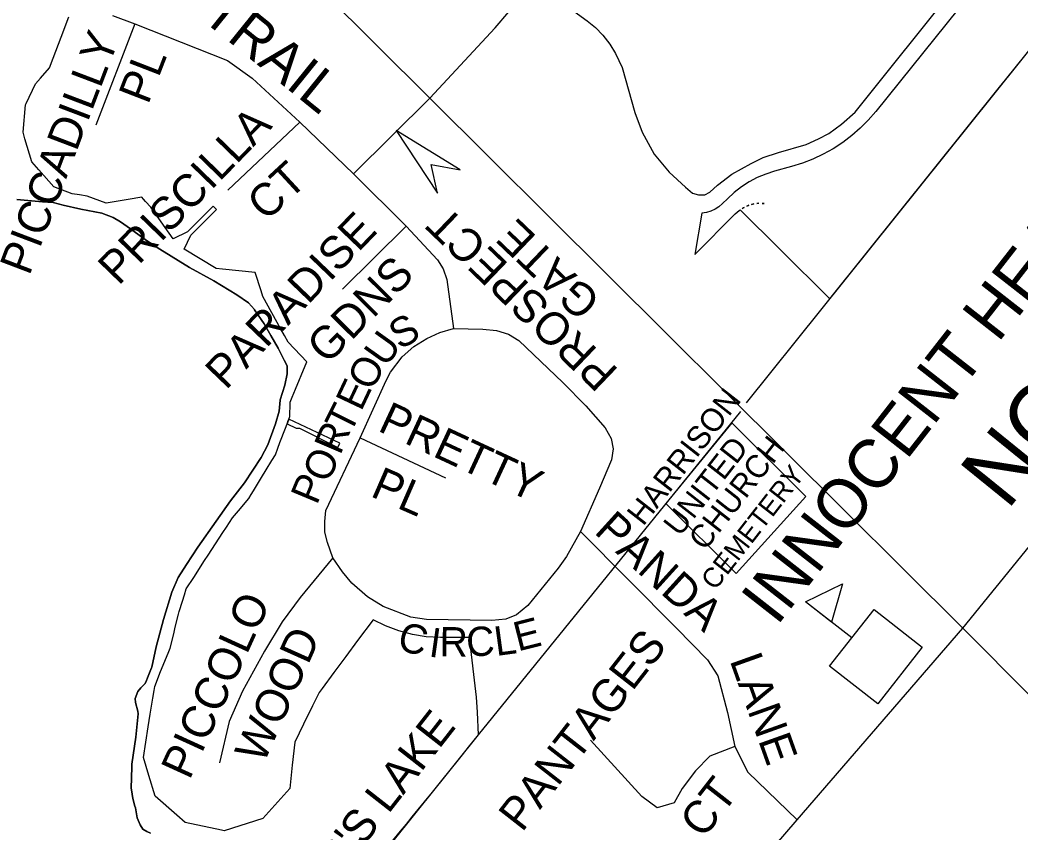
# Model space of a CAD drawing. Extents: x 586326 to 623965, y 4819854 to 4857850.
# Drawn here: x 601930 to 602544, y 4844666 to 4845165 of the extents above; entities that cross this region are included whole.
import ezdxf

# ---------------------------------------------------------------- set-up
doc = ezdxf.new("R2010")
doc.units = 0
for name, color, linetype in [('Cemeteries', 7, 'Continuous'), ('Lots_Concessions', 7, 'Continuous'), ('Major Rds and Hwys', 7, 'Continuous'), ('Minor Rd Lbls', 7, 'Continuous'), ('Minor Rds', 7, 'Continuous'), ('Park Lbls', 7, 'Continuous'), ('Park Outlines', 7, 'Continuous'), ('Proposed Secondary Rds', 7, 'Continuous'), ('School Syms_Lbls', 7, 'Continuous'), ('Secondary Rds Lbls', 7, 'Continuous')]:
    doc.layers.add(name, color=color, linetype=linetype)

msp = doc.modelspace()

# ---------------------------------------------------------------- linework, layer by layer
at = {"layer": 'Cemeteries'}
for p, q in [((602366.86, 4844917.74), (602326.27, 4844868.24)), ((602412.25, 4844872.54), (602366.86, 4844917.74)), ((602369.53, 4844825.21), (602412.25, 4844872.54)), ((602326.27, 4844868.24), (602369.53, 4844825.21))]:
    msp.add_line(p, q, dxfattribs=at)
at = {"layer": 'Lots_Concessions'}
for p, q in [((602375.77, 4844929.86), (602572.46, 4845175.07)), ((602211.35, 4844726.11), (602372.44, 4844924.69)), ((602158.74, 4844660.89), (602211.35, 4844726.11))]:
    msp.add_line(p, q, dxfattribs=at)
at = {"layer": 'Major Rds and Hwys'}
for points in [[(602181.3, 4845116.88), (601918.88, 4845377.93)], [(602508.76, 4844791.6), (602181.3, 4845116.88)], [(602759.59, 4844539.78), (602508.76, 4844791.6)]]:
    msp.add_lwpolyline(points, dxfattribs=at)
at = {"layer": 'Minor Rd Lbls'}
msp.add_lwpolyline([(602199.96, 4845072.96), (602160.76, 4845097.22), (602186, 4845058.64), (602182.24, 4845076.27)], close=True, dxfattribs=at)
at = {"layer": 'Minor Rds'}
for points in [[(602181.3, 4845116.88), (602221.46, 4845160.06), (602229.84, 4845169.94), (602237.72, 4845179.24), (602242.86, 4845187.74)], [(602267.61, 4845171.96), (602277.99, 4845164.51), (602283.12, 4845160.28), (602287.69, 4845155.6), (602291.85, 4845150.13), (602295.41, 4845144.46), (602299.58, 4845135.87), (602307.22, 4845108.15), (602311.81, 4845096.12), (602319.21, 4845082.57), (602328.3, 4845071.48), (602338.41, 4845062.25), (602342.71, 4845058.66), (602346.33, 4845057.61), (602350.18, 4845057.71), (602353.36, 4845059.22), (602358.07, 4845063.54), (602366.84, 4845070.23), (602378.73, 4845076.92), (602386.15, 4845080.45), (602395.49, 4845083.59), (602412.44, 4845088.52), (602420.01, 4845091.96), (602426.45, 4845095.37), (602434.11, 4845100.92), (602442.55, 4845108.31), (602504.99, 4845186.52)], [(601986.44, 4845167.75), (602000.11, 4845162.66)], [(602000.11, 4845162.66), (601976.13, 4845100.45)], [(602000.11, 4845162.66), (602057.01, 4845140.09), (602072.27, 4845129.28), (602101.51, 4845102.26)], [(602134.57, 4845070.47), (602181.3, 4845116.88)], [(602101.51, 4845102.26), (602057.22, 4845060.49)], [(602101.51, 4845102.26), (602134.57, 4845070.47)], [(602134.57, 4845070.47), (602166.81, 4845038.33)], [(602166.81, 4845038.33), (602127.73, 4844999.78)], [(602166.81, 4845038.33), (602186.07, 4845017.7), (602189.54, 4845012.13), (602191.79, 4845005.62), (602195.81, 4844975.5)], [(602138.57, 4844908.42), (602154.45, 4844943.72), (602157.22, 4844948.7), (602164.43, 4844958.19), (602171.44, 4844964.48), (602179.45, 4844969.36), (602187.48, 4844973.18), (602195.81, 4844975.5)], [(602195.81, 4844975.5), (602213.89, 4844975.24), (602222.38, 4844974.28), (602229.73, 4844972.11), (602235.98, 4844968.28), (602263.14, 4844942.36), (602277.18, 4844928.15), (602289.04, 4844914.59), (602292.8, 4844908.13), (602294.06, 4844901.67), (602293, 4844894.94), (602285.47, 4844877.5), (602273.85, 4844851.06)], [(602121.78, 4844834.75), (602118.48, 4844844.25), (602116.89, 4844850.54), (602116.78, 4844857.14), (602117.43, 4844863.87), (602138.57, 4844908.42)], [(602138.57, 4844908.42), (602190.89, 4844883.93)], [(602273.85, 4844851.06), (602265.23, 4844835.72), (602260.22, 4844828.5), (602241.45, 4844805.55), (602234.61, 4844799.76), (602227.97, 4844797.17), (602219.53, 4844796.39), (602179.4, 4844796.87), (602169.73, 4844798.43), (602152.66, 4844805.01), (602143.1, 4844810.94), (602133.41, 4844819.35), (602127.67, 4844826.15), (602121.78, 4844834.75)], [(602273.85, 4844851.06), (602332.93, 4844791.6), (602351.8, 4844772.23), (602358.26, 4844762.3), (602364.22, 4844739.95), (602368.69, 4844719.09)], [(602121.78, 4844834.75), (602101.69, 4844810.42), (602090.73, 4844795.58), (602079.85, 4844777.59), (602066.35, 4844753.01), (602058.13, 4844734.36), (602052.25, 4844708.97)], [(602368.69, 4844719.09), (602353.29, 4844713.13), (602344.6, 4844704.04), (602336.4, 4844693.26), (602331.44, 4844684.32), (602321, 4844681.34), (602311.57, 4844688.29), (602280.12, 4844722.88)], [(602368.69, 4844719.09), (602376.64, 4844703.19), (602406.93, 4844673.89)]]:
    msp.add_lwpolyline(points, dxfattribs=at)
at = {"layer": 'Park Outlines'}
for points in [[(602513.34, 4845181.29), (602455.22, 4845108.85), (602450.66, 4845103.56), (602445.74, 4845098.59), (602440.49, 4845093.99), (602434.93, 4845089.76), (602429.09, 4845085.93), (602422.99, 4845082.52), (602416.67, 4845079.54), (602410.16, 4845077.01), (602403.48, 4845074.94), (602393.09, 4845072.11), (602387.7, 4845070.39), (602382.49, 4845068.21), (602377.49, 4845065.59), (602372.73, 4845062.54), (602368.26, 4845059.09), (602364.1, 4845055.26), (602361.06, 4845052.21), (602358.93, 4845050.35), (602356.55, 4845048.81), (602353.98, 4845047.62), (602351.26, 4845046.81), (602348.46, 4845046.39), (602344.12, 4845021.06), (602368.93, 4845045.98), (602371.37, 4845048.09), (602372.01, 4845048.5), (602396.56, 4845024.05), (602427.01, 4844993.73), (602470.05, 4845047.38), (602531.34, 4845123.8), (602534.89, 4845128.23), (602559.41, 4845158.79)], [(602158.73, 4844661.2), (602163.39, 4844666.94), (602166.97, 4844671.37), (602170.56, 4844675.79), (602174.15, 4844680.22), (602178.06, 4844685.04), (602182.92, 4844691.03), (602200.67, 4844712.94), (602206.02, 4844719.53), (602211.35, 4844726.11), (602210.61, 4844740.02), (602210.12, 4844749.22), (602205.72, 4844785.89), (602187.83, 4844785.86), (602179.2, 4844786.32), (602170.65, 4844787.67), (602162.3, 4844789.89), (602154.21, 4844792.96), (602146.48, 4844796.84), (602137, 4844784.06), (602129.74, 4844774.27), (602122.48, 4844764.48), (602115.21, 4844754.69), (602113.35, 4844752.17), (602109.31, 4844743.9), (602103.86, 4844732.76), (602098.42, 4844721.61), (602096.87, 4844707.59), (602095.27, 4844693.22), (602078.74, 4844674.89), (602054.99, 4844667.22), (602053.47, 4844667.54), (602031, 4844672.26), (602025.86, 4844676.8), (602012.63, 4844688.49), (602008.75, 4844701.28), (602005.41, 4844712.3), (602008.38, 4844730.98), (602009.63, 4844738.82), (602011.21, 4844748.73), (602011.96, 4844753.43), (602012.36, 4844755.92), (602016.03, 4844764.99), (602020.6, 4844776.31), (602021.84, 4844779.37), (602024.02, 4844788.16), (602025.02, 4844792.18), (602027.03, 4844800.23), (602027.44, 4844801.9), (602029.37, 4844808.1), (602030.58, 4844812.02), (602031.73, 4844815.73), (602036.33, 4844822.79), (602043.05, 4844833.1), (602045.29, 4844836.53), (602049.77, 4844843.41), (602054.25, 4844850.28), (602056.49, 4844853.72), (602060.17, 4844859.38), (602063.84, 4844863.73), (602070.12, 4844871.2), (602071.56, 4844873.58), (602073.02, 4844875.99), (602077.93, 4844884.06), (602080.86, 4844888.88), (602084.28, 4844894.51), (602086.47, 4844898.12), (602087.97, 4844902.08), (602089.31, 4844905.62), (602092.66, 4844914.48), (602093.64, 4844917.05), (602094.44, 4844919.17), (602094.72, 4844919.91), (602095.13, 4844921), (602095.31, 4844921.48), (602095.53, 4844929.76), (602095.55, 4844930.4), (602096.83, 4844933.45), (602098.88, 4844938.33), (602101.39, 4844944.32), (602102.4, 4844946.72), (602105.9, 4844955.06), (602094.38, 4844967.15), (602092.14, 4844971.19), (602089.89, 4844975.24), (602078.76, 4844995.25), (602077.68, 4844998.71), (602074.17, 4845009.91), (602054.11, 4845011.97), (602050.13, 4845012.38), (602030.49, 4845024.34), (602034.65, 4845032.84), (602050.35, 4845048.6), (602049.22, 4845049.63), (602048.19, 4845050.76), (602032.5, 4845035), (602023.77, 4845030.55), (602023.77, 4845030.55), (602009.9, 4845049.96), (602006.65, 4845053.59), (602005.45, 4845054.93), (602004.37, 4845056.15), (601995.98, 4845054.74), (601982.53, 4845052.47), (601970.79, 4845056.91), (601966.23, 4845057.54), (601961.67, 4845058.16), (601950.45, 4845062.54), (601941.16, 4845073), (601936.84, 4845077.85), (601932.66, 4845092.07), (601931.48, 4845096.1), (601933.05, 4845112.81), (601933.5, 4845113.77), (601939.18, 4845125.84), (601942.16, 4845129.24), (601947.76, 4845135.62), (601950.03, 4845141.6), (601954.86, 4845154.34), (601959.65, 4845166.96)], [(602009.69, 4844665.83), (602007.5, 4844666.79), (602005.16, 4844668.22), (602003.42, 4844670.91), (602001.66, 4844675.15), (602000.51, 4844681.33), (602000.23, 4844682.43), (601999.03, 4844687.08), (601998.06, 4844692.32), (601997.85, 4844693.45), (601998.28, 4844706.34), (601998.34, 4844708.15), (602000.81, 4844724.79), (602002.26, 4844738.94), (602002.02, 4844740.66), (602000.51, 4844745.91), (602000.36, 4844748.43), (602002.02, 4844752.66), (602003.83, 4844755.06), (602006.41, 4844757.56), (602007.25, 4844759.53), (602007.95, 4844761.19), (602010.43, 4844767.19), (602010.54, 4844767.68), (602013.22, 4844780.16), (602017.71, 4844796.98), (602022.89, 4844813.8), (602026.83, 4844822.64), (602031.94, 4844830.76), (602038.76, 4844841.36), (602050.11, 4844857.28), (602058.91, 4844869.82), (602067.42, 4844880.85), (602077.76, 4844896.34), (602081.94, 4844904.14), (602086.5, 4844916.96), (602088.83, 4844924.8), (602089.48, 4844931.54), (602089.48, 4844931.6), (602089.49, 4844931.61), (602089.51, 4844931.82), (602092.25, 4844940.88), (602093.64, 4844947.71), (602093.64, 4844952.68), (602091.79, 4844956.14), (602088.13, 4844963.53), (602083.65, 4844971.2), (602079.61, 4844978.54), (602073.67, 4844987.13), (602073.61, 4844987.2), (602070.01, 4844991.38), (602062.87, 4844996.34), (602048.73, 4845004.82), (602033.8, 4845012.96), (602015.43, 4845024.27), (602007.42, 4845029.59), (601997.6, 4845036.71), (601991.38, 4845040.97), (601986.82, 4845043.64), (601979.86, 4845046.29), (601966.91, 4845048.79), (601956.19, 4845051.24), (601950, 4845052.99), (601943.4, 4845053.41), (601927.68, 4845054.73)], [(601927.68, 4845054.73), (601943.4, 4845053.41), (601950, 4845052.99), (601956.19, 4845051.24), (601966.91, 4845048.79), (601979.86, 4845046.29), (601986.82, 4845043.64), (601991.38, 4845040.97), (601997.6, 4845036.71), (602007.42, 4845029.59), (602015.43, 4845024.27), (602033.8, 4845012.96), (602048.73, 4845004.82), (602062.87, 4844996.34), (602070.01, 4844991.38), (602073.61, 4844987.2), (602073.67, 4844987.13), (602079.61, 4844978.54), (602083.65, 4844971.2), (602088.13, 4844963.53), (602091.79, 4844956.14), (602093.64, 4844952.68), (602093.64, 4844947.71), (602092.25, 4844940.88), (602089.51, 4844931.82), (602089.49, 4844931.61), (602089.48, 4844931.6), (602089.48, 4844931.54), (602088.83, 4844924.8), (602086.5, 4844916.96), (602081.94, 4844904.14), (602077.76, 4844896.34), (602067.42, 4844880.85), (602058.91, 4844869.82), (602050.11, 4844857.28), (602038.76, 4844841.36), (602031.94, 4844830.76), (602026.83, 4844822.64), (602022.89, 4844813.8), (602017.71, 4844796.98), (602013.22, 4844780.16), (602010.54, 4844767.68), (602010.43, 4844767.19), (602007.95, 4844761.19), (602007.25, 4844759.53), (602006.41, 4844757.56), (602003.83, 4844755.06), (602002.02, 4844752.66), (602000.36, 4844748.43), (602000.51, 4844745.91), (602002.02, 4844740.66), (602002.26, 4844738.94), (602000.81, 4844724.79), (601998.34, 4844708.15), (601998.28, 4844706.34), (601997.85, 4844693.45), (601998.06, 4844692.32), (601999.03, 4844687.08), (602000.23, 4844682.43), (602000.51, 4844681.33), (602001.66, 4844675.15), (602003.42, 4844670.91), (602005.16, 4844668.22), (602007.5, 4844666.79), (602009.69, 4844665.83)]]:
    msp.add_lwpolyline(points, dxfattribs=at)
for points in [[(602373.14, 4845049.22), (602374.09, 4845049.83), (602374.37, 4845049.95)], [(602375.98, 4845050.67), (602377.04, 4845051.14), (602377.27, 4845051.21)], [(602379.02, 4845051.7), (602380.15, 4845052.02), (602380.33, 4845052.04)], [(602382.22, 4845052.28), (602383.35, 4845052.42), (602383.47, 4845052.42)], [(602386.64, 4845052.35), (602385.58, 4845052.38), (602386.58, 4845052.36)], [(602124.84, 4844902.47), (602126.13, 4844905.23), (602094.72, 4844919.91), (602093.64, 4844917.05), (602099.17, 4844914.47), (602101.26, 4844914.46)]]:
    msp.add_lwpolyline(points, close=True, dxfattribs=at)
at = {"layer": 'Proposed Secondary Rds'}
for points in [[(602508.76, 4844791.6), (602836.38, 4845194.42), (602932.94, 4845313.14)], [(602406.93, 4844673.89), (602508.76, 4844791.6)], [(602265.37, 4844509.48), (602406.93, 4844673.89)]]:
    msp.add_lwpolyline(points, dxfattribs=at)
at = {"layer": 'School Syms_Lbls'}
msp.add_line((602440.54, 4844785.68), (602412.13, 4844807.88), dxfattribs=at)
for points in [[(602412.13, 4844807.88), (602434.9, 4844818.91), (602427.99, 4844795.41)], [(602426.9, 4844768.23), (602454.17, 4844803.13), (602483.78, 4844780), (602456.51, 4844745.1)]]:
    msp.add_lwpolyline(points, close=True, dxfattribs=at)

# ---------------------------------------------------------------- texts
at = {"layer": 'Cemeteries'}
for s, height, p in [('HARRISON ', 14, (602312.44, 4844853.77)), ('CHURCH', 14, (602350.3, 4844838.54)), (' UNITED', 14, (602331.64, 4844843.16)), ('CEMETERY', 12.154, (602356.56, 4844814.28))]:
    msp.add_text(s, height=height, rotation=52.00002, dxfattribs=at).set_placement(p)
at = {"layer": 'Minor Rd Lbls'}
for s, height, rotation, p in [('TRAIL', 25.002, 321.05898, (602040.16, 4845165.91)), ('PICCADILLY', 19.95, 69.20503, (601935.34, 4845007.5)), ('PL', 19.962, 68.82487, (602008.29, 4845112.52)), ('PRISCILLA', 19.98, 45.90356, (601990.18, 4845001.4)), ('CT', 19.956, 42.76897, (602080.76, 4845040.85)), ('PARADISE', 19.998, 46.16591, (602056.13, 4844937.36)), ('PROSPECT', 19.998, 136.17757, (602297.96, 4844949.97)), ('GATE', 19.998, 136.23716, (602287.39, 4844993.63)), ('GDNS', 19.998, 45.12541, (602118.26, 4844952.94)), ('S', 18, 30.24845, (602162.99, 4844962.2)), ('U', 18, 54.52829, (602154.47, 4844951.22)), ('O', 18, 62.49701, (602145.85, 4844936.57)), ('E', 18, 64.70853, (602139.17, 4844924.24)), ('T', 18, 63.33128, (602132.31, 4844910.07)), ('PRETTY', 19.998, 335.13888, (602148.74, 4844913.06)), ('R', 18, 66.86256, (602126.3, 4844897.35)), ('O', 18, 65.50353, (602118.79, 4844879.98)), ('PL', 19.998, 336.42934, (602144.18, 4844872.86)), ('P', 18, 67.42193, (602111.95, 4844866.73)), ('PANDA', 19.998, 317.8243, (602281.67, 4844850.31)), ('PICCOLO', 19.998, 65.47296, (602033.76, 4844697.93)), ('E', 18, 14.11411, (602235.44, 4844777.27)), ('C', 18, 346.22418, (602160.66, 4844778.43)), ('I', 18, 351.93106, (602180.2, 4844774.31)), ('R', 18, 359.23654, (602187.17, 4844774.38)), ('C', 18, 3.48473, (602204.24, 4844774.03)), ('L', 18, 7.73691, (602222.13, 4844774.52)), ('WOOD', 19.998, 65.83091, (602079.17, 4844707.7)), ('PANTAGES', 19.998, 52.00002, (602237.99, 4844665.85)), ('LANE', 19.998, 289.65384, (602365.36, 4844771.94)), ('CT', 19.998, 52.00002, (602349.28, 4844661.79))]:
    msp.add_text(s, height=height, rotation=rotation, dxfattribs=at).set_placement(p)
at = {"layer": 'Park Lbls'}
msp.add_text("PROFESSOR'S LAKE", height=19.992, rotation=52.00002, dxfattribs=at).set_placement((602033.81, 4844520.92))
at = {"layer": 'School Syms_Lbls'}
msp.add_text('INNOCENT HEARTS ACADEMY', height=30, rotation=52.00002, dxfattribs=at).set_placement((602394.44, 4844792.39))
at = {"layer": 'Secondary Rds Lbls'}
msp.add_text('NORTH PARK         DR', height=40.002, rotation=50.98036, dxfattribs=at).set_placement((602535.97, 4844863.38))

doc.saveas('drawing.dxf')
